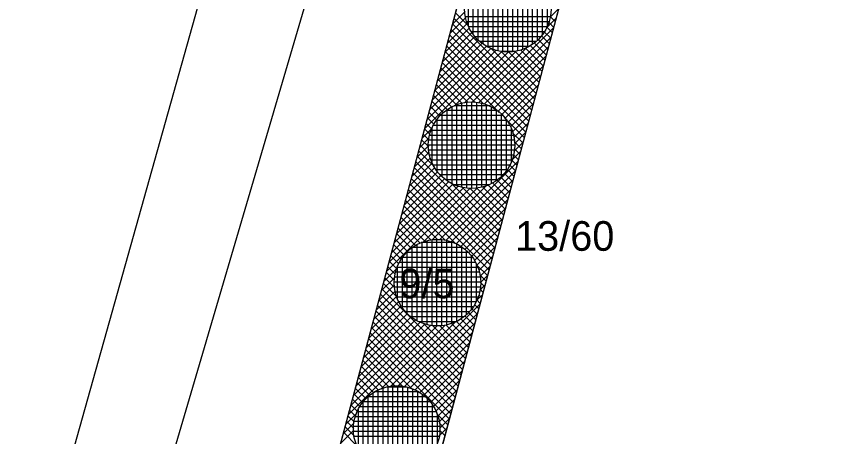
# Model space of a CAD drawing. Extents: x -566461 to -565198, y -1096301 to -1095707.
# Drawn here: x -565860.88 to -565827.55, y -1096084.68 to -1096067.69 of the extents above; entities that cross this region are included whole.
import ezdxf

# ---------------------------------------------------------------- set-up
doc = ezdxf.new("R2010")
doc.units = 0
for name, color, linetype in [('Vrstva 1', 7, 'Continuous'), ('Vrstva 40', 7, 'Continuous'), ('Vrstva 41', 7, 'Continuous'), ('Vrstva 42', 7, 'Continuous'), ('Vrstva 44', 7, 'Continuous')]:
    doc.layers.add(name, color=color, linetype=linetype)

msp = doc.modelspace()

# ---------------------------------------------------------------- linework, layer by layer
at = {"layer": 'Vrstva 1'}
for p, q in [((-565836.72, -1096024.67), (-565860.88, -1096106.94)), ((-565832.07, -1096026.09), (-565854, -1096108.33)), ((-565860.59, -1096092.38), (-565843.23, -1096030.62)), ((-565849.04, -1096105.26), (-565838.03, -1096063.98))]:
    msp.add_line(p, q, dxfattribs=at)
at = {"layer": 'Vrstva 41'}
for p, q in [((-565843.245, -1096067.996), (-565842.736, -1096067.487)), ((-565839.295, -1096067.723), (-565838.932, -1096067.36)), ((-565843.347, -1096068.382), (-565842.704, -1096067.738)), ((-565843.183, -1096067.765), (-565839.912, -1096071.036)), ((-565843.124, -1096067.542), (-565842.599, -1096068.067)), ((-565839.442, -1096068.153), (-565839.035, -1096067.746)), ((-565839.292, -1096067.697), (-565839.079, -1096067.91)), ((-565843.553, -1096069.153), (-565842.556, -1096068.156)), ((-565843.45, -1096068.767), (-565842.641, -1096067.958)), ((-565843.243, -1096067.989), (-565839.972, -1096071.259)), ((-565842.195, -1096071.189), (-565839.138, -1096068.132)), ((-565839.428, -1096068.126), (-565839.198, -1096068.357)), ((-565839.347, -1096067.925), (-565839.138, -1096068.133)), ((-565843.759, -1096069.924), (-565842.332, -1096068.498)), ((-565843.656, -1096069.539), (-565842.453, -1096068.336)), ((-565843.362, -1096068.435), (-565840.091, -1096071.706)), ((-565843.302, -1096068.212), (-565840.032, -1096071.483)), ((-565839.647, -1096068.473), (-565839.317, -1096068.803)), ((-565839.529, -1096068.308), (-565839.257, -1096068.58)), ((-565843.964, -1096070.696), (-565842.043, -1096068.774)), ((-565843.862, -1096070.31), (-565842.195, -1096068.644)), ((-565843.421, -1096068.659), (-565840.151, -1096071.929)), ((-565841.964, -1096071.241), (-565839.241, -1096068.518)), ((-565839.932, -1096068.753), (-565839.436, -1096069.25)), ((-565839.782, -1096068.621), (-565839.376, -1096069.026)), ((-565844.376, -1096072.238), (-565841.24, -1096069.103)), ((-565844.273, -1096071.853), (-565841.473, -1096069.053)), ((-565844.17, -1096071.467), (-565841.683, -1096068.98)), ((-565844.067, -1096071.081), (-565841.873, -1096068.887)), ((-565843.54, -1096069.105), (-565840.27, -1096072.376)), ((-565843.481, -1096068.882), (-565840.21, -1096072.153)), ((-565843.164, -1096071.309), (-565840.974, -1096069.12)), ((-565842.763, -1096071.191), (-565840.658, -1096069.086)), ((-565842.454, -1096071.165), (-565840.227, -1096068.938)), ((-565841.758, -1096071.317), (-565839.344, -1096068.903)), ((-565841.687, -1096068.979), (-565839.853, -1096070.813)), ((-565841.288, -1096069.095), (-565839.793, -1096070.59)), ((-565840.98, -1096069.12), (-565839.734, -1096070.366)), ((-565840.721, -1096069.096), (-565839.674, -1096070.143)), ((-565840.491, -1096069.044), (-565839.615, -1096069.92)), ((-565840.284, -1096068.967), (-565839.555, -1096069.696)), ((-565840.1, -1096068.869), (-565839.496, -1096069.473)), ((-565843.6, -1096069.329), (-565841.358, -1096071.57)), ((-565841.573, -1096071.416), (-565839.447, -1096069.289)), ((-565843.719, -1096069.775), (-565842.322, -1096071.172)), ((-565843.659, -1096069.552), (-565841.973, -1096071.239)), ((-565841.406, -1096071.531), (-565839.549, -1096069.675)), ((-565843.779, -1096069.998), (-565842.606, -1096071.171)), ((-565841.255, -1096071.664), (-565839.652, -1096070.06)), ((-565843.898, -1096070.445), (-565843.069, -1096071.273)), ((-565843.838, -1096070.222), (-565842.852, -1096071.208)), ((-565841.121, -1096071.812), (-565839.755, -1096070.446)), ((-565843.957, -1096070.668), (-565843.266, -1096071.36)), ((-565841.003, -1096071.977), (-565839.858, -1096070.832)), ((-565844.076, -1096071.115), (-565843.603, -1096071.588)), ((-565844.017, -1096070.892), (-565843.443, -1096071.465)), ((-565844.136, -1096071.338), (-565843.748, -1096071.727)), ((-565840.902, -1096072.159), (-565839.961, -1096071.218)), ((-565844.255, -1096071.785), (-565843.985, -1096072.055)), ((-565844.195, -1096071.562), (-565843.875, -1096071.882)), ((-565841.14, -1096071.788), (-565840.329, -1096072.599)), ((-565840.821, -1096072.36), (-565840.064, -1096071.603)), ((-565844.314, -1096072.008), (-565844.076, -1096072.247)), ((-565840.765, -1096072.587), (-565840.167, -1096071.989)), ((-565844.479, -1096072.624), (-565844.061, -1096072.206)), ((-565844.434, -1096072.455), (-565844.192, -1096072.696)), ((-565844.374, -1096072.231), (-565844.146, -1096072.459)), ((-565840.809, -1096072.403), (-565840.389, -1096072.822)), ((-565840.737, -1096072.842), (-565840.269, -1096072.375)), ((-565844.582, -1096073.01), (-565844.179, -1096072.607)), ((-565844.493, -1096072.678), (-565844.202, -1096072.969)), ((-565840.76, -1096073.148), (-565840.372, -1096072.76)), ((-565840.742, -1096072.752), (-565840.448, -1096073.046)), ((-565844.787, -1096073.781), (-565844.181, -1096073.175)), ((-565844.684, -1096073.396), (-565844.205, -1096072.916)), ((-565844.612, -1096073.125), (-565843.977, -1096073.759)), ((-565844.553, -1096072.901), (-565844.159, -1096073.295)), ((-565840.852, -1096073.523), (-565840.475, -1096073.146)), ((-565840.748, -1096073.029), (-565840.508, -1096073.269)), ((-565844.89, -1096074.167), (-565844.129, -1096073.406)), ((-565844.672, -1096073.348), (-565841.401, -1096076.618)), ((-565840.843, -1096073.499), (-565840.627, -1096073.716)), ((-565840.778, -1096073.282), (-565840.568, -1096073.492)), ((-565845.096, -1096074.938), (-565843.954, -1096073.797)), ((-565844.993, -1096074.553), (-565844.053, -1096073.612)), ((-565844.791, -1096073.795), (-565841.52, -1096077.065)), ((-565844.731, -1096073.571), (-565841.461, -1096076.842)), ((-565843.766, -1096076.72), (-565840.578, -1096073.532)), ((-565840.93, -1096073.696), (-565840.687, -1096073.939)), ((-565845.302, -1096075.71), (-565843.706, -1096074.115)), ((-565845.199, -1096075.324), (-565843.839, -1096073.964)), ((-565844.85, -1096074.018), (-565841.58, -1096077.288)), ((-565843.513, -1096076.75), (-565840.681, -1096073.918)), ((-565841.297, -1096074.178), (-565840.865, -1096074.609)), ((-565841.158, -1096074.033), (-565840.806, -1096074.385)), ((-565841.035, -1096073.873), (-565840.746, -1096074.162)), ((-565845.61, -1096076.867), (-565843.211, -1096074.468)), ((-565845.507, -1096076.481), (-565843.393, -1096074.367)), ((-565845.404, -1096076.095), (-565843.558, -1096074.249)), ((-565844.969, -1096074.464), (-565841.699, -1096077.735)), ((-565844.91, -1096074.241), (-565841.639, -1096077.512)), ((-565843.329, -1096074.407), (-565841.342, -1096076.395)), ((-565843.29, -1096076.809), (-565840.784, -1096074.303)), ((-565841.817, -1096074.506), (-565841.044, -1096075.279)), ((-565841.625, -1096074.415), (-565840.984, -1096075.055)), ((-565841.452, -1096074.305), (-565840.925, -1096074.832)), ((-565845.919, -1096078.024), (-565842.528, -1096074.633)), ((-565845.816, -1096077.638), (-565842.783, -1096074.605)), ((-565845.713, -1096077.252), (-565843.01, -1096074.549)), ((-565845.029, -1096074.688), (-565841.759, -1096077.958)), ((-565844.428, -1096076.816), (-565842.229, -1096074.617)), ((-565844.058, -1096076.729), (-565841.847, -1096074.518)), ((-565843.09, -1096076.893), (-565840.887, -1096074.689)), ((-565842.865, -1096074.589), (-565841.282, -1096076.172)), ((-565842.539, -1096074.632), (-565841.223, -1096075.949)), ((-565842.266, -1096074.622), (-565841.163, -1096075.725)), ((-565842.029, -1096074.576), (-565841.103, -1096075.502)), ((-565845.148, -1096075.134), (-565843.536, -1096076.746)), ((-565845.089, -1096074.911), (-565843.124, -1096076.876)), ((-565842.909, -1096076.994), (-565840.99, -1096075.075)), ((-565845.208, -1096075.358), (-565843.849, -1096076.716)), ((-565842.745, -1096077.113), (-565841.092, -1096075.46)), ((-565845.327, -1096075.804), (-565844.342, -1096076.789)), ((-565845.267, -1096075.581), (-565844.11, -1096076.738)), ((-565842.598, -1096077.249), (-565841.195, -1096075.846)), ((-565845.386, -1096076.027), (-565844.55, -1096076.864)), ((-565845.505, -1096076.474), (-565844.906, -1096077.074)), ((-565845.446, -1096076.251), (-565844.737, -1096076.96)), ((-565842.467, -1096077.401), (-565841.298, -1096076.232)), ((-565845.565, -1096076.697), (-565845.058, -1096077.205)), ((-565842.352, -1096077.569), (-565841.401, -1096076.618)), ((-565845.684, -1096077.144), (-565845.313, -1096077.515)), ((-565845.624, -1096076.921), (-565845.193, -1096077.352)), ((-565842.256, -1096077.755), (-565841.504, -1096077.003)), ((-565845.744, -1096077.367), (-565845.415, -1096077.696)), ((-565842.18, -1096077.962), (-565841.607, -1096077.389)), ((-565845.863, -1096077.814), (-565845.559, -1096078.117)), ((-565845.803, -1096077.591), (-565845.499, -1096077.895)), ((-565842.266, -1096077.734), (-565841.818, -1096078.181)), ((-565842.129, -1096078.194), (-565841.71, -1096077.775)), ((-565846.021, -1096078.41), (-565845.494, -1096077.882)), ((-565845.922, -1096078.037), (-565845.59, -1096078.37)), ((-565842.136, -1096078.146), (-565841.878, -1096078.405)), ((-565842.106, -1096078.454), (-565841.813, -1096078.16)), ((-565846.124, -1096078.795), (-565845.581, -1096078.252)), ((-565846.041, -1096078.484), (-565845.498, -1096079.027)), ((-565845.982, -1096078.26), (-565845.582, -1096078.66)), ((-565842.106, -1096078.459), (-565841.937, -1096078.628)), ((-565846.33, -1096079.567), (-565845.56, -1096078.797)), ((-565846.227, -1096079.181), (-565845.59, -1096078.544)), ((-565846.101, -1096078.707), (-565842.831, -1096081.977)), ((-565842.138, -1096078.769), (-565841.915, -1096078.546)), ((-565842.133, -1096078.715), (-565841.997, -1096078.851)), ((-565846.433, -1096079.952), (-565845.501, -1096079.02)), ((-565846.22, -1096079.154), (-565842.95, -1096082.424)), ((-565846.16, -1096078.93), (-565842.89, -1096082.201)), ((-565842.259, -1096079.172), (-565842.018, -1096078.932)), ((-565842.254, -1096079.16), (-565842.116, -1096079.298)), ((-565842.179, -1096078.952), (-565842.056, -1096079.075)), ((-565846.639, -1096080.724), (-565845.316, -1096079.401)), ((-565846.536, -1096080.338), (-565845.417, -1096079.22)), ((-565846.279, -1096079.377), (-565843.009, -1096082.647)), ((-565845.45, -1096082.647), (-565842.121, -1096079.318)), ((-565842.464, -1096079.516), (-565842.235, -1096079.744)), ((-565842.35, -1096079.347), (-565842.175, -1096079.521)), ((-565846.947, -1096081.881), (-565844.909, -1096079.843)), ((-565846.844, -1096081.495), (-565845.061, -1096079.712)), ((-565846.741, -1096081.109), (-565845.197, -1096079.565)), ((-565846.399, -1096079.824), (-565843.128, -1096083.094)), ((-565846.339, -1096079.6), (-565843.069, -1096082.871)), ((-565845.194, -1096082.673), (-565842.224, -1096079.703)), ((-565842.742, -1096079.803), (-565842.354, -1096080.191)), ((-565842.595, -1096079.668), (-565842.295, -1096079.968)), ((-565847.358, -1096083.423), (-565844.116, -1096080.181)), ((-565847.256, -1096083.038), (-565844.348, -1096080.13)), ((-565847.153, -1096082.652), (-565844.555, -1096080.054)), ((-565847.05, -1096082.266), (-565844.741, -1096079.958)), ((-565846.458, -1096080.047), (-565843.188, -1096083.317)), ((-565846.137, -1096082.768), (-565843.545, -1096080.175)), ((-565845.751, -1096082.665), (-565843.138, -1096080.051)), ((-565844.966, -1096082.728), (-565842.327, -1096080.089)), ((-565844.417, -1096080.108), (-565842.771, -1096081.754)), ((-565843.507, -1096080.169), (-565842.592, -1096081.084)), ((-565843.285, -1096080.109), (-565842.533, -1096080.861)), ((-565843.086, -1096080.025), (-565842.473, -1096080.638)), ((-565842.905, -1096079.923), (-565842.414, -1096080.414)), ((-565847.461, -1096083.809), (-565843.856, -1096080.204)), ((-565846.577, -1096080.493), (-565843.307, -1096083.764)), ((-565846.518, -1096080.27), (-565843.247, -1096083.54)), ((-565844.764, -1096082.809), (-565842.43, -1096080.475)), ((-565844.05, -1096080.192), (-565842.711, -1096081.531)), ((-565843.76, -1096080.2), (-565842.652, -1096081.307)), ((-565846.637, -1096080.717), (-565843.366, -1096083.987)), ((-565846.756, -1096081.163), (-565845.255, -1096082.664)), ((-565846.696, -1096080.94), (-565844.872, -1096082.764)), ((-565844.582, -1096082.91), (-565842.533, -1096080.86)), ((-565846.815, -1096081.387), (-565845.555, -1096082.647)), ((-565844.417, -1096083.027), (-565842.635, -1096081.246)), ((-565846.934, -1096081.833), (-565846.038, -1096082.73)), ((-565846.875, -1096081.61), (-565845.811, -1096082.674)), ((-565844.268, -1096083.161), (-565842.738, -1096081.632)), ((-565846.994, -1096082.057), (-565846.239, -1096082.811)), ((-565844.135, -1096083.312), (-565842.841, -1096082.017)), ((-565847.113, -1096082.503), (-565846.586, -1096083.03)), ((-565847.054, -1096082.28), (-565846.422, -1096082.912)), ((-565844.019, -1096083.478), (-565842.944, -1096082.403)), ((-565847.173, -1096082.726), (-565846.735, -1096083.164)), ((-565843.92, -1096083.662), (-565843.047, -1096082.789)), ((-565847.292, -1096083.173), (-565846.983, -1096083.482)), ((-565847.232, -1096082.95), (-565846.867, -1096083.315)), ((-565843.843, -1096083.868), (-565843.15, -1096083.175)), ((-565847.351, -1096083.396), (-565847.082, -1096083.666)), ((-565847.564, -1096084.195), (-565847.112, -1096083.743)), ((-565847.47, -1096083.843), (-565847.211, -1096084.102)), ((-565847.411, -1096083.62), (-565847.158, -1096083.872)), ((-565843.884, -1096083.752), (-565843.426, -1096084.21)), ((-565843.79, -1096084.097), (-565843.253, -1096083.56)), ((-565847.667, -1096084.581), (-565847.215, -1096084.129)), ((-565847.53, -1096084.066), (-565847.235, -1096084.361)), ((-565843.784, -1096084.135), (-565843.486, -1096084.434)), ((-565843.765, -1096084.356), (-565843.356, -1096083.946)), ((-565847.77, -1096084.966), (-565847.233, -1096084.43)), ((-565847.649, -1096084.513), (-565847.092, -1096085.069)), ((-565847.589, -1096084.29), (-565847.209, -1096084.67)), ((-565843.794, -1096084.668), (-565843.458, -1096084.332)), ((-565843.77, -1096084.432), (-565843.545, -1096084.657))]:
    msp.add_line(p, q, dxfattribs=at)
at = {"layer": 'Vrstva 42'}
msp.add_lwpolyline([(-565828.2, -1096027.12), (-565826.72, -1096023.51), (-565829.55, -1096025.32), (-565832.07, -1096026.09), (-565854, -1096108.33), (-565697.28, -1096140.23), (-565696.05, -1096136.4), (-565849.04, -1096105.26)], close=True, dxfattribs=at)
at = {"layer": 'Vrstva 44'}
for p, q in [((-565841.8, -1096068.936), (-565841.8, -1096065.824)), ((-565841.6, -1096069.022), (-565841.6, -1096065.737)), ((-565841.4, -1096069.083), (-565841.4, -1096065.678)), ((-565841.2, -1096069.118), (-565841.2, -1096065.643)), ((-565841, -1096069.128), (-565841, -1096065.631)), ((-565840.8, -1096069.117), (-565840.8, -1096065.642)), ((-565840.6, -1096069.082), (-565840.6, -1096065.678)), ((-565840.4, -1096069.024), (-565840.4, -1096065.738)), ((-565840.2, -1096068.935), (-565840.2, -1096065.825)), ((-565842.2, -1096068.653), (-565842.2, -1096066.107)), ((-565842, -1096068.814), (-565842, -1096065.946)), ((-565840, -1096068.814), (-565840, -1096065.946)), ((-565839.8, -1096068.652), (-565839.8, -1096066.108)), ((-565842.4, -1096068.427), (-565842.4, -1096066.332)), ((-565839.6, -1096068.43), (-565839.6, -1096066.333)), ((-565842.6, -1096068.088), (-565842.6, -1096066.675)), ((-565839.4, -1096068.084), (-565839.4, -1096066.672)), ((-565839.283, -1096067.71), (-565842.717, -1096067.71)), ((-565839.334, -1096067.91), (-565842.666, -1096067.91)), ((-565839.411, -1096068.11), (-565842.59, -1096068.11)), ((-565839.519, -1096068.31), (-565842.48, -1096068.31)), ((-565839.666, -1096068.51), (-565842.335, -1096068.51)), ((-565839.865, -1096068.71), (-565842.134, -1096068.71)), ((-565840.155, -1096068.91), (-565841.846, -1096068.91)), ((-565840.744, -1096069.11), (-565841.254, -1096069.11)), ((-565842.66, -1096074.639), (-565842.66, -1096071.162)), ((-565842.46, -1096074.648), (-565842.46, -1096071.151)), ((-565842.26, -1096074.635), (-565842.26, -1096071.163)), ((-565841.423, -1096071.5), (-565843.518, -1096071.5)), ((-565843.46, -1096074.341), (-565843.46, -1096071.459)), ((-565843.26, -1096074.461), (-565843.26, -1096071.339)), ((-565841.764, -1096071.3), (-565843.174, -1096071.3)), ((-565843.06, -1096074.546), (-565843.06, -1096071.254)), ((-565842.86, -1096074.606), (-565842.86, -1096071.196)), ((-565842.06, -1096074.6), (-565842.06, -1096071.201)), ((-565841.86, -1096074.54), (-565841.86, -1096071.262)), ((-565841.66, -1096074.449), (-565841.66, -1096071.35)), ((-565841.46, -1096074.327), (-565841.46, -1096071.473)), ((-565843.86, -1096073.96), (-565843.86, -1096071.839)), ((-565841.199, -1096071.7), (-565843.741, -1096071.7)), ((-565843.66, -1096074.182), (-565843.66, -1096071.617)), ((-565841.26, -1096074.162), (-565841.26, -1096071.637)), ((-565844.06, -1096073.63), (-565844.06, -1096072.17)), ((-565840.915, -1096072.1), (-565844.024, -1096072.1)), ((-565841.035, -1096071.9), (-565843.905, -1096071.9)), ((-565841.06, -1096073.935), (-565841.06, -1096071.866)), ((-565840.767, -1096072.5), (-565844.173, -1096072.5)), ((-565840.828, -1096072.3), (-565844.113, -1096072.3)), ((-565840.86, -1096073.581), (-565840.86, -1096072.216)), ((-565840.732, -1096072.7), (-565844.207, -1096072.7)), ((-565840.722, -1096072.9), (-565844.218, -1096072.9)), ((-565840.733, -1096073.1), (-565844.207, -1096073.1)), ((-565840.768, -1096073.3), (-565844.174, -1096073.3)), ((-565840.827, -1096073.5), (-565844.112, -1096073.5)), ((-565840.915, -1096073.7), (-565844.024, -1096073.7)), ((-565841.036, -1096073.9), (-565843.906, -1096073.9)), ((-565841.198, -1096074.1), (-565843.741, -1096074.1)), ((-565841.42, -1096074.3), (-565843.517, -1096074.3)), ((-565841.766, -1096074.5), (-565843.174, -1096074.5)), ((-565843.19, -1096076.84), (-565844.509, -1096076.84)), ((-565844.47, -1096080.095), (-565844.47, -1096076.824)), ((-565844.27, -1096080.158), (-565844.27, -1096076.763)), ((-565844.07, -1096080.196), (-565844.07, -1096076.726)), ((-565843.87, -1096080.209), (-565843.87, -1096076.712)), ((-565843.67, -1096080.199), (-565843.67, -1096076.72)), ((-565843.47, -1096080.166), (-565843.47, -1096076.753)), ((-565843.27, -1096080.11), (-565843.27, -1096076.811)), ((-565844.87, -1096079.88), (-565844.87, -1096077.04)), ((-565842.83, -1096077.04), (-565844.87, -1096077.04)), ((-565844.67, -1096080.005), (-565844.67, -1096076.916)), ((-565843.07, -1096080.026), (-565843.07, -1096076.895)), ((-565842.87, -1096079.907), (-565842.87, -1096077.011)), ((-565842.67, -1096079.752), (-565842.67, -1096077.17)), ((-565842.43, -1096077.44), (-565845.271, -1096077.44)), ((-565845.27, -1096079.482), (-565845.27, -1096077.438)), ((-565842.597, -1096077.24), (-565845.102, -1096077.24)), ((-565845.07, -1096079.714), (-565845.07, -1096077.207)), ((-565842.47, -1096079.534), (-565842.47, -1096077.387)), ((-565842.216, -1096077.84), (-565845.485, -1096077.84)), ((-565845.47, -1096079.117), (-565845.47, -1096077.803)), ((-565842.305, -1096077.64), (-565845.394, -1096077.64)), ((-565842.27, -1096079.211), (-565842.27, -1096077.712)), ((-565842.153, -1096078.04), (-565845.549, -1096078.04)), ((-565842.101, -1096078.44), (-565845.598, -1096078.44)), ((-565842.114, -1096078.24), (-565845.585, -1096078.24)), ((-565842.111, -1096078.64), (-565845.589, -1096078.64)), ((-565842.144, -1096078.84), (-565845.557, -1096078.84)), ((-565842.2, -1096079.04), (-565845.5, -1096079.04)), ((-565842.284, -1096079.24), (-565845.414, -1096079.24)), ((-565842.403, -1096079.44), (-565845.298, -1096079.44)), ((-565842.558, -1096079.64), (-565845.14, -1096079.64)), ((-565842.776, -1096079.84), (-565844.925, -1096079.84)), ((-565843.099, -1096080.04), (-565844.598, -1096080.04)), ((-565846.25, -1096085.959), (-565846.25, -1096082.8)), ((-565846.05, -1096086.039), (-565846.05, -1096082.721)), ((-565845.092, -1096082.68), (-565845.907, -1096082.68)), ((-565845.85, -1096086.093), (-565845.85, -1096082.667)), ((-565845.65, -1096086.122), (-565845.65, -1096082.637)), ((-565845.45, -1096086.127), (-565845.45, -1096082.632)), ((-565845.25, -1096086.111), (-565845.25, -1096082.65)), ((-565845.05, -1096086.071), (-565845.05, -1096082.691)), ((-565844.85, -1096086.003), (-565844.85, -1096082.756)), ((-565844.331, -1096083.08), (-565846.67, -1096083.08)), ((-565846.65, -1096085.696), (-565846.65, -1096083.063)), ((-565846.45, -1096085.85), (-565846.45, -1096082.912)), ((-565844.602, -1096082.88), (-565846.399, -1096082.88)), ((-565844.65, -1096085.908), (-565844.65, -1096082.852)), ((-565844.45, -1096085.78), (-565844.45, -1096082.982)), ((-565844.25, -1096085.602), (-565844.25, -1096083.157)), ((-565844.001, -1096083.48), (-565847, -1096083.48)), ((-565844.14, -1096083.28), (-565846.859, -1096083.28)), ((-565846.85, -1096085.491), (-565846.85, -1096083.269)), ((-565844.05, -1096085.356), (-565844.05, -1096083.401)), ((-565843.896, -1096083.68), (-565847.102, -1096083.68)), ((-565847.05, -1096085.188), (-565847.05, -1096083.572)), ((-565843.85, -1096084.959), (-565843.85, -1096083.801)), ((-565843.778, -1096084.08), (-565847.223, -1096084.08)), ((-565843.824, -1096083.88), (-565847.175, -1096083.88)), ((-565843.755, -1096084.28), (-565847.247, -1096084.28)), ((-565843.754, -1096084.48), (-565847.246, -1096084.48)), ((-565843.777, -1096084.68), (-565847.222, -1096084.68))]:
    msp.add_line(p, q, dxfattribs=at)
for centre in [(-565841, -1096067.38), (-565842.47, -1096072.9), (-565843.85, -1096078.46), (-565845.5, -1096084.38)]:
    msp.add_circle(centre, 1.75, dxfattribs=at)

# ---------------------------------------------------------------- texts
at = {"layer": 'Vrstva 40'}
for s, p in [('13/60', (-565840.71, -1096077.17)), ('9/5', (-565845.39, -1096079.09))]:
    msp.add_text(s, height=1.2, dxfattribs=at).set_placement(p)

doc.saveas('drawing.dxf')
